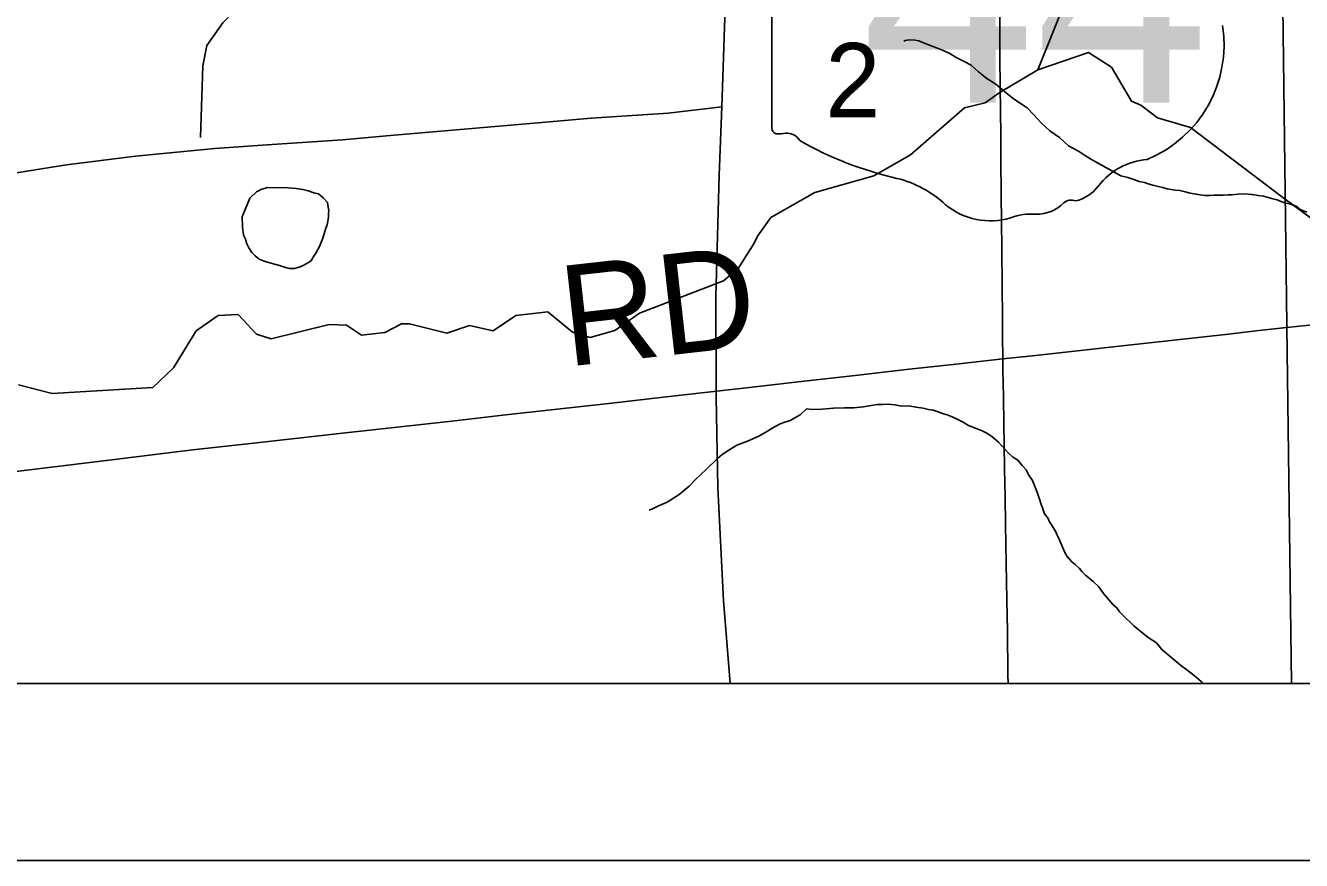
# Model space of a CAD drawing. Extents: x -6.1 to 38, y -7.7 to 22.
# Drawn here: x 6.375 to 7.096, y 14 to 14.471 of the extents above; entities that cross this region are included whole.
import ezdxf

# ---------------------------------------------------------------- set-up
doc = ezdxf.new("R2010")
doc.units = 0
for name, color, linetype in [('GM_X_Corporation', 7, 'Continuous'), ('GM_X_County_Road', 7, 'Continuous'), ('GM_X_County_Road_Text', 7, 'Continuous'), ('GM_X_Minor_Lake', 7, 'Continuous'), ('GM_X_Minor_River', 7, 'Continuous'), ('GM_X_Section_Text', 7, 'Continuous'), ('GM_X_State_Route', 7, 'Continuous'), ('GM_X_State_Shield', 7, 'Continuous'), ('GM_X_Township_Road', 7, 'Continuous'), ('SH_Data', 7, 'Continuous')]:
    doc.layers.add(name, color=color, linetype=linetype)

msp = doc.modelspace()

# ---------------------------------------------------------------- linework, layer by layer
at = {"layer": 'GM_X_Corporation'}
for points in [[(3.19219, 14.1), (8.25437, 14.1), (8.26188, 14.35188), (8.27757, 14.87811), (8.1023, 14.88375), (7.88923, 14.89059), (7.27984, 14.90301), (6.7864, 14.92029), (6.27951, 14.93803), (5.74746, 14.95956), (5.18977, 14.97327), (5.0967, 14.97556), (4.28061, 14.99995), (4.24786, 15.00093), (3.22473, 15.03847), (3.22164, 14.89402), (3.20818, 14.53184), (3.19363, 14.14313)], [(6.25814, 14.1), (7.25364, 14.1), (7.28457, 14.90716), (7.22185, 14.91015), (6.83138, 14.92264), (6.46239, 14.93366), (6.28581, 14.93893)], [(7.09053, 14.1), (8.9, 14.1), (8.9, 14.68725), (8.5875, 14.68029), (7.55487, 14.65733), (7.08348, 14.64684), (7.08792, 14.30249), (7.08793, 14.30152)]]:
    msp.add_lwpolyline(points, close=True, dxfattribs=at)
msp.add_lwpolyline([(2.1, 14.1), (7.09053, 14.1), (7.08793, 14.30152), (7.08792, 14.30249), (7.08348, 14.64684), (6.92412, 14.64231), (6.92388, 14.6423), (5.75382, 14.60904), (5.75125, 14.60894), (4.99059, 14.57895)], dxfattribs=at)
at = {"layer": 'GM_X_County_Road'}
for points in [[(7.08591, 14.30068), (7.10229, 14.30238), (7.11868, 14.30408), (7.14958, 14.30721), (7.18049, 14.31035), (7.2114, 14.31348), (7.2423, 14.31662), (7.27321, 14.31975), (7.30412, 14.32289), (7.32086, 14.32458), (7.33759, 14.32628), (7.3657, 14.3293), (7.39382, 14.33232), (7.41388, 14.33551), (7.42975, 14.3397), (7.45013, 14.34788), (7.46661, 14.35588), (7.4831, 14.36388), (7.50328, 14.37436), (7.52346, 14.38483), (7.54052, 14.3944), (7.55757, 14.40398)], [(6.92743, 14.28314), (6.94594, 14.28516), (6.96955, 14.28774), (6.99315, 14.29031), (7.02403, 14.29376), (7.05491, 14.29721), (7.0704, 14.29895), (7.08591, 14.30068)], [(6.36546, 14.21896), (6.3963, 14.22275), (6.42714, 14.22653), (6.44858, 14.22916), (6.47002, 14.23179), (6.5009, 14.23524), (6.5277, 14.23823), (6.55452, 14.24123), (6.58539, 14.24468), (6.61627, 14.24812), (6.64511, 14.25134), (6.67394, 14.25457), (6.70482, 14.25804), (6.7357, 14.26151), (6.7592, 14.26416), (6.78271, 14.2668), (6.81358, 14.27034), (6.84411, 14.27383), (6.87462, 14.27733), (6.90103, 14.28024), (6.92743, 14.28314)]]:
    msp.add_lwpolyline(points, dxfattribs=at)
at = {"layer": 'GM_X_Minor_Lake'}
for points in [[(6.50216, 14.37397), (6.5059, 14.37747), (6.5089, 14.37906), (6.51231, 14.37989), (6.52372, 14.37976), (6.52829, 14.37948), (6.53211, 14.3788), (6.53517, 14.37811), (6.53824, 14.37704), (6.54092, 14.37633), (6.54363, 14.37411), (6.54597, 14.3715), (6.5464, 14.36885), (6.54682, 14.36696), (6.54648, 14.36505), (6.54652, 14.36315), (6.54619, 14.36087), (6.54585, 14.35896), (6.54513, 14.35704), (6.54335, 14.3513), (6.54155, 14.3467), (6.53935, 14.34286), (6.53788, 14.34054), (6.53678, 14.33862), (6.5349, 14.33744), (6.53227, 14.33586), (6.53, 14.33505), (6.52736, 14.33423), (6.52469, 14.33418), (6.52279, 14.33451), (6.51895, 14.33595), (6.51475, 14.337), (6.51015, 14.33842), (6.50746, 14.3395), (6.50514, 14.34135), (6.5032, 14.34321), (6.50162, 14.34583), (6.50043, 14.34809), (6.49962, 14.35073), (6.49882, 14.35262), (6.4984, 14.35451), (6.49795, 14.35754), (6.49782, 14.36361), (6.49818, 14.36438), (6.50216, 14.37397)], [(6.53788, 14.34054), (6.53935, 14.34286), (6.54155, 14.3467), (6.54335, 14.3513), (6.54513, 14.35704), (6.54585, 14.35896), (6.54619, 14.36087), (6.54652, 14.36315), (6.54648, 14.36505), (6.54682, 14.36696), (6.5464, 14.36885), (6.54597, 14.3715), (6.54363, 14.37411), (6.54092, 14.37633), (6.53824, 14.37704), (6.53517, 14.37811), (6.53211, 14.3788), (6.52829, 14.37948), (6.52372, 14.37976), (6.51231, 14.37989), (6.5089, 14.37906), (6.5059, 14.37747), (6.50216, 14.37397)], [(6.50216, 14.37397), (6.49818, 14.36438), (6.49782, 14.36361), (6.49795, 14.35754), (6.4984, 14.35451), (6.49882, 14.35262), (6.49962, 14.35073), (6.50043, 14.34809), (6.50162, 14.34583), (6.5032, 14.34321), (6.50514, 14.34135), (6.50746, 14.3395), (6.51015, 14.33842), (6.51475, 14.337), (6.51895, 14.33595), (6.52279, 14.33451), (6.52469, 14.33418), (6.52736, 14.33423), (6.53, 14.33505), (6.53227, 14.33586), (6.5349, 14.33744), (6.53678, 14.33862), (6.53788, 14.34054)]]:
    msp.add_lwpolyline(points, dxfattribs=at)
at = {"layer": 'GM_X_Minor_River'}
for points in [[(6.47425, 14.40817), (6.47566, 14.44873), (6.47789, 14.4601), (6.48692, 14.47301), (6.49935, 14.48592), (6.52348, 14.49848), (6.5586, 14.49477), (6.58916, 14.50355), (6.61139, 14.5199), (6.63254, 14.52032), (6.64838, 14.52453), (6.6627, 14.53631)], [(6.37153, 14.26848), (6.39042, 14.26359), (6.44742, 14.26713), (6.4591, 14.27815), (6.47188, 14.29902), (6.48432, 14.30776), (6.49564, 14.30817), (6.50586, 14.2972), (6.51418, 14.29456), (6.547, 14.3026), (6.55682, 14.30224), (6.56514, 14.29657), (6.57835, 14.29812), (6.58778, 14.30306), (6.59231, 14.30307), (6.61346, 14.29781), (6.62629, 14.30201), (6.63951, 14.29901), (6.65232, 14.30776), (6.67044, 14.30969), (6.68444, 14.29835), (6.69427, 14.29534), (6.70822, 14.29916), (6.72217, 14.30904), (6.76969, 14.32734), (6.77798, 14.33418), (6.78701, 14.3486), (6.78889, 14.35239), (6.79641, 14.36302), (6.82129, 14.3771), (6.85449, 14.38664), (6.87522, 14.39844), (6.90574, 14.42503), (6.91744, 14.42771), (6.92535, 14.43341), (6.94722, 14.44634), (6.9641, 14.48883)], [(6.87155, 14.46258), (6.8723, 14.46297), (6.87458, 14.4634), (6.87801, 14.4631), (6.87992, 14.46276), (6.8826, 14.46168), (6.88606, 14.46023), (6.88989, 14.4588), (6.89373, 14.45736), (6.89757, 14.45554), (6.90104, 14.45334), (6.90565, 14.45116), (6.9095, 14.44896), (6.91377, 14.44526), (6.91841, 14.44156), (6.92343, 14.43825), (6.92846, 14.43417), (6.93349, 14.4301), (6.93774, 14.42715), (6.94121, 14.42495), (6.94471, 14.42123), (6.949, 14.41638), (6.95404, 14.41193), (6.95944, 14.40825), (6.96449, 14.40342), (6.97026, 14.4005), (6.97411, 14.39793), (6.97759, 14.39572), (6.98721, 14.39023), (6.99068, 14.3884), (6.99414, 14.38658), (6.99796, 14.38552), (7.00141, 14.38446), (7.00447, 14.38339), (7.00753, 14.38269), (7.00945, 14.38197), (7.01213, 14.38127), (7.01519, 14.38058), (7.01786, 14.37988), (7.02016, 14.37917), (7.02245, 14.37884), (7.02474, 14.37851), (7.02741, 14.37819), (7.03047, 14.37749), (7.03315, 14.37679), (7.03658, 14.37611), (7.03887, 14.37577), (7.04154, 14.37545), (7.0442, 14.37551), (7.04687, 14.37557), (7.04953, 14.37563), (7.05181, 14.37568), (7.05447, 14.37573), (7.05675, 14.37578), (7.06017, 14.37624), (7.06397, 14.37632), (7.06816, 14.37603), (7.0716, 14.37535), (7.07465, 14.37503), (7.07732, 14.37433), (7.08, 14.37363), (7.0823, 14.37292), (7.08498, 14.37184), (7.08728, 14.37113), (7.08957, 14.3708), (7.09302, 14.36935), (7.09535, 14.36751), (7.09918, 14.36607)], [(6.94722, 14.44634), (6.97588, 14.45626), (6.98874, 14.44795), (7.00011, 14.42864), (7.00541, 14.42638), (7.01486, 14.4192), (7.03337, 14.41393), (7.08557, 14.37425), (7.11659, 14.35158), (7.15891, 14.33651), (7.16797, 14.33577), (7.19063, 14.33506), (7.20537, 14.32865), (7.21522, 14.31313), (7.22094, 14.2904), (7.22096, 14.28282), (7.22596, 14.24759), (7.23281, 14.22411), (7.23212, 14.19948), (7.2348, 14.18319), (7.25303, 14.14192), (7.25914, 14.11389), (7.25945, 14.1)], [(6.90197, 14.2489), (6.89928, 14.25036), (6.89659, 14.25144), (6.89391, 14.25215), (6.89085, 14.25322), (6.88816, 14.2543), (6.88549, 14.25462), (6.88243, 14.25532), (6.87824, 14.25599), (6.87442, 14.25666), (6.87023, 14.25657), (6.86642, 14.25725), (6.86261, 14.25754), (6.85956, 14.25748), (6.85652, 14.25741), (6.85311, 14.25696), (6.84856, 14.2561), (6.84325, 14.2556), (6.83792, 14.25549), (6.83184, 14.25536), (6.82539, 14.25483), (6.81968, 14.25471), (6.81663, 14.25502), (6.8129, 14.25152), (6.80726, 14.24836), (6.80311, 14.24713), (6.80122, 14.24633), (6.79746, 14.24434), (6.79446, 14.24238), (6.78957, 14.23961), (6.78316, 14.23681), (6.77713, 14.2344), (6.77262, 14.23164), (6.76887, 14.22928), (6.76626, 14.22694), (6.75992, 14.22072), (6.75694, 14.218), (6.75395, 14.21527), (6.75023, 14.21139), (6.74462, 14.20671), (6.73787, 14.20238), (6.73259, 14.19999), (6.7292, 14.19839), (6.72807, 14.19799), (6.72769, 14.19798)], [(7.04046, 14.1), (7.0394, 14.10102), (7.03552, 14.10436), (7.03127, 14.10769), (7.02779, 14.11027), (7.01733, 14.11916), (7.01421, 14.12289), (7.00958, 14.12583), (7.00648, 14.12843), (7.00377, 14.13065), (7.00145, 14.1325), (6.99951, 14.13436), (6.99718, 14.13658), (6.99524, 14.13844), (6.9933, 14.1403), (6.99173, 14.14255), (6.98979, 14.1444), (6.98745, 14.14701), (6.98432, 14.15075), (6.98158, 14.15449), (6.97847, 14.15746), (6.97615, 14.15931), (6.97421, 14.16117), (6.97227, 14.16302), (6.97071, 14.16489), (6.96838, 14.16712), (6.96645, 14.1686), (6.96372, 14.17158), (6.96253, 14.17383), (6.96133, 14.17647), (6.96014, 14.1791), (6.95933, 14.18137), (6.95814, 14.18362), (6.95734, 14.1855), (6.95536, 14.18888), (6.95379, 14.19112), (6.95299, 14.19301), (6.95104, 14.19562), (6.94982, 14.19902), (6.94902, 14.2009), (6.9482, 14.20392), (6.94698, 14.20732), (6.94577, 14.21071), (6.94417, 14.21448), (6.9422, 14.21747), (6.94062, 14.22048), (6.93828, 14.22309), (6.93593, 14.22608), (6.93285, 14.22791), (6.93091, 14.22977), (6.92663, 14.23424), (6.92507, 14.2361), (6.92119, 14.23944), (6.91849, 14.24128), (6.91542, 14.24273), (6.91235, 14.24381), (6.90813, 14.24562), (6.90504, 14.24745), (6.90197, 14.2489)]]:
    msp.add_lwpolyline(points, dxfattribs=at)
at = {"layer": 'GM_X_State_Route'}
for points in [[(6.77346, 14.1), (6.76965, 14.14673), (6.76648, 14.21048), (6.76553, 14.26152), (6.76526, 14.3182), (6.76721, 14.38684), (6.76868, 14.42543), (6.77346, 14.56565), (6.77768, 14.68946), (6.78138, 14.76449), (6.78358, 14.81554), (6.78675, 14.87538), (6.78773, 14.90689), (6.7866, 14.91975), (6.78431, 14.94158)], [(6.92654, 14.37598), (6.92653, 14.37695), (6.92636, 14.39484), (6.92623, 14.40925), (6.92609, 14.42349), (6.92596, 14.43708), (6.92581, 14.4533), (6.92565, 14.46986), (6.92552, 14.4836), (6.92534, 14.50265), (6.92516, 14.52235), (6.92501, 14.53809), (6.9249, 14.55289), (6.92475, 14.57324), (6.92464, 14.59383), (6.92452, 14.61282), (6.92439, 14.62799), (6.9241, 14.6408)], [(6.93041, 14.1), (6.93033, 14.10453), (6.92998, 14.1297), (6.92969, 14.14722), (6.92933, 14.16779), (6.92896, 14.18965), (6.92869, 14.20537), (6.92842, 14.22111), (6.92819, 14.23469), (6.92798, 14.24662), (6.92775, 14.26202), (6.92752, 14.27692), (6.92743, 14.28314), (6.92729, 14.29614), (6.9272, 14.30691), (6.92703, 14.32396), (6.92683, 14.34565), (6.92669, 14.3604), (6.92654, 14.37598)]]:
    msp.add_lwpolyline(points, dxfattribs=at)
at = {"layer": 'GM_X_State_Shield'}
msp.add_line((6.79701, 14.6139), (6.79701, 14.41378), dxfattribs=at)
for centre, radius, start, end in [((6.98242, 14.46049), 0.06994, 292.30889, 8.98584), ((6.80006, 14.41334), 0.00308, 171.95839, 258.30661), ((6.80053, 14.43381), 0.02352, 267.33899, 280.60386), ((6.80534, 14.40223), 0.00848, 29.74838, 93.27175), ((6.9124, 14.58203), 0.20192, 240.41292, 257.1985), ((7.01191, 14.35759), 0.0383, 94.40312, 142.57675), ((6.8522, 14.32387), 0.06318, 47.18416, 75.83597), ((6.96338, 14.39438), 0.0226, 282.87319, 323.27711), ((6.92053, 14.40124), 0.04009, 230.70037, 286.29184), ((6.94662, 14.38625), 0.02136, 268.77702, 315.54927), ((6.96594, 14.36687), 0.00601, 65.75173, 132.64842), ((6.94369, 14.33205), 0.03294, 85.69512, 111.20995)]:
    msp.add_arc(centre, radius, start, end, dxfattribs=at)
at = {"layer": 'GM_X_Township_Road'}
for points in [[(6.50906, 14.40378), (6.55457, 14.40694), (6.57942, 14.40909), (6.67135, 14.41705), (6.69491, 14.41908), (6.73839, 14.42202), (6.76868, 14.42543)], [(6.36955, 14.38813), (6.37144, 14.38849), (6.39851, 14.3927), (6.43762, 14.39772), (6.48236, 14.40193), (6.50906, 14.40378)]]:
    msp.add_lwpolyline(points, dxfattribs=at)
at = {"layer": 'SH_Data'}
for p, q in [((2.1, 14.1), (8.9, 14.1)), ((2, 14), (9, 14))]:
    msp.add_line(p, q, dxfattribs=at)

# ---------------------------------------------------------------- texts
at = {"layer": 'GM_X_County_Road_Text'}
msp.add_text('RD', height=0.056818, rotation=6.39692, dxfattribs=at).set_placement((6.68123, 14.27875))
at = {"layer": 'GM_X_Section_Text'}
msp.add_text('2', height=0.04186, rotation=0.00001, dxfattribs=at).set_placement((6.82719, 14.41966))
at = {"layer": 'GM_X_State_Shield'}
msp.add_text('44', height=0.131836, dxfattribs=at).set_placement((6.8476, 14.42789))

doc.saveas('drawing.dxf')
